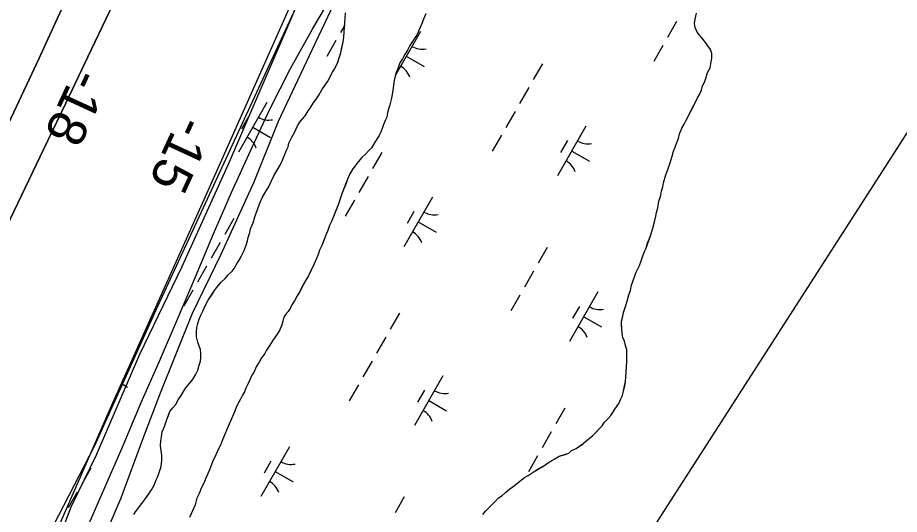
# Model space of a CAD drawing. Extents: x 3930721 to 3950824, y 220441 to 242861.
# Drawn here: x 3941678 to 3942447, y 229688 to 230122 of the extents above; entities that cross this region are included whole.
import ezdxf

# ---------------------------------------------------------------- set-up
doc = ezdxf.new("R2010")
doc.units = 0
for name, color, linetype in [('V-RIVR-EDGE', 7, 'Continuous'), ('V-RIVR-JETY', 7, 'Continuous'), ('V-RIVR-RANG', 7, 'Continuous'), ('V-RRAP-FSHR', 7, 'Continuous'), ('V-TOPO-DPTH', 7, 'Continuous'), ('V-TOPO-MINR', 7, 'Continuous'), ('V-TOPO-SHOR', 7, 'Continuous'), ('V-UTIL-LINE', 7, 'Continuous'), ('V-WETL-SWMP', 7, 'Continuous')]:
    doc.layers.add(name, color=color, linetype=linetype)

msp = doc.modelspace()

# ---------------------------------------------------------------- linework, layer by layer
at = {"layer": 'V-RIVR-EDGE'}
for points in [[(3942450.38, 231502.11), (3942379.53, 231258.09), (3942329.94, 231072.32), (3942271.69, 230936.93), (3942175.66, 230722.82), (3942101.67, 230518.16), (3942078.05, 230444.16), (3941958.4, 230211.95), (3941798.61, 229866.39), (3941745.08, 229747.52)], [(3941745.08, 229747.52), (3941575.06, 229419.28), (3941527.83, 229268.14), (3941482.17, 229140.62), (3941416.05, 228991.06), (3941301.1, 228775.92)]]:
    msp.add_lwpolyline(points, dxfattribs=at)
at = {"layer": 'V-RIVR-JETY'}
for points in [[(3941821.36, 229903.81), (3941862.9, 229995.85), (3941889.8, 230057.86), (3941914.77, 230115.92), (3941931.67, 230155.81)], [(3941956.23, 230138.76), (3941932.35, 230088.18), (3941905.41, 230030.89), (3941884.32, 229977.98), (3941855.46, 229914.77), (3941830.42, 229863.39), (3941802.42, 229793.9), (3941787.1, 229753.64), (3941768.35, 229702.33), (3941747.22, 229653.35)], [(3941691.06, 229607.56), (3941725.17, 229695.2), (3941747.13, 229740.26), (3941784.77, 229827.93), (3941821.36, 229903.81)]]:
    msp.add_lwpolyline(points, dxfattribs=at)
at = {"layer": 'V-RRAP-FSHR'}
msp.add_lwpolyline([(3941738.42, 229674.91), (3941754.27, 229711.63), (3941770.12, 229748.36), (3941785.98, 229785.79), (3941801.83, 229821.8), (3941817.66, 229858.54), (3941833.38, 229895.32), (3941849.11, 229932.95), (3941864.84, 229968.87), (3941881.28, 230005.33), (3941898.1, 230041.62), (3941916.16, 230077.31), (3941935.69, 230112.22), (3941955.97, 230146.69), (3941976.25, 230181.17), (3941996.53, 230215.65)], dxfattribs=at)
at = {"layer": 'V-TOPO-DPTH'}
for points in [[(3942453.94, 231845.49), (3942443.28, 231814.02), (3942390.36, 231660.37), (3942352.9, 231552.19), (3942315.21, 231444.09), (3942277.15, 231336.12), (3942238.86, 231228.23), (3942137.57, 230944.34), (3942135.16, 230937.87), (3942132.63, 230931.44), (3942129.94, 230925.08), (3942127.13, 230918.77), (3941921.02, 230472.26), (3941888.03, 230401.15), (3941854.86, 230330.13), (3941821.41, 230259.23), (3941787.78, 230188.42), (3941758.75, 230127.62), (3941739.48, 230087.28), (3941720.2, 230046.95), (3941700.91, 230006.63), (3941681.59, 229966.31), (3941338.17, 229249.76)], [(3941491.13, 229651.31), (3941540.05, 229754), (3941663.91, 230015.76), (3941674.95, 230039.2), (3941685.95, 230062.66), (3941696.86, 230086.16), (3941707.73, 230109.68), (3941874.25, 230471.62), (3941910.6, 230551.44), (3941946.54, 230631.45), (3941981.84, 230711.73), (3942016.74, 230792.2), (3942061.5, 230896.56), (3942073.54, 230925.06), (3942085.35, 230953.64), (3942096.84, 230982.36), (3942108.11, 231011.17), (3942154.08, 231130.66), (3942187.75, 231219.44), (3942220.84, 231308.43), (3942253.08, 231397.73), (3942284.75, 231487.24), (3942410.72, 231848.72)], [(3942410.72, 231848.72), (3942284.75, 231487.24), (3942253.08, 231397.73), (3942220.84, 231308.43), (3942187.75, 231219.44), (3942154.08, 231130.66), (3942108.11, 231011.17), (3942096.84, 230982.36), (3942085.35, 230953.64), (3942073.54, 230925.06), (3942061.5, 230896.56), (3942016.74, 230792.2), (3941981.84, 230711.73), (3941946.54, 230631.45), (3941910.6, 230551.44), (3941874.25, 230471.62), (3941707.73, 230109.68), (3941696.86, 230086.16), (3941685.95, 230062.66), (3941674.95, 230039.2), (3941663.91, 230015.76), (3941540.05, 229754), (3941491.13, 229651.31)]]:
    msp.add_lwpolyline(points, dxfattribs=at)
at = {"layer": 'V-TOPO-MINR'}
for points in [[(3941338.17, 229249.76), (3941681.59, 229966.31), (3941700.91, 230006.63), (3941720.2, 230046.95), (3941739.48, 230087.28), (3941758.75, 230127.62), (3941787.78, 230188.42), (3941821.41, 230259.23), (3941854.86, 230330.13), (3941888.03, 230401.15), (3941921.02, 230472.26), (3942127.13, 230918.77), (3942129.94, 230925.08), (3942132.63, 230931.44), (3942135.16, 230937.87), (3942137.57, 230944.34), (3942238.86, 231228.23), (3942277.15, 231336.12), (3942315.21, 231444.09), (3942352.9, 231552.19), (3942390.36, 231660.37), (3942443.28, 231814.02), (3942453.94, 231845.49)], [(3941491.13, 229651.31), (3941540.05, 229754), (3941663.91, 230015.76), (3941674.95, 230039.2), (3941685.95, 230062.66), (3941696.86, 230086.16), (3941707.73, 230109.68), (3941874.25, 230471.62), (3941910.6, 230551.44), (3941946.54, 230631.45), (3941981.84, 230711.73), (3942016.74, 230792.2), (3942061.5, 230896.56), (3942073.54, 230925.06), (3942085.35, 230953.64), (3942096.84, 230982.36), (3942108.11, 231011.17), (3942154.08, 231130.66), (3942187.75, 231219.44), (3942220.84, 231308.43), (3942253.08, 231397.73), (3942284.75, 231487.24), (3942410.72, 231848.72)]]:
    msp.add_lwpolyline(points, dxfattribs=at)
at = {"layer": 'V-TOPO-SHOR'}
for points in [[(3942034.09, 230124.92), (3942032.04, 230120.35), (3942030.68, 230116.49), (3942029.32, 230112.98), (3942027.95, 230109.82), (3942026.24, 230106.31), (3942024.52, 230103.85), (3942022.11, 230099.98), (3942020.39, 230097.16), (3942018.33, 230093.3), (3942015.93, 230089.43), (3942013.87, 230085.56), (3942011.46, 230082.04), (3942010.1, 230077.84), (3942008.4, 230073.62), (3942007.38, 230070.47), (3942006.72, 230066.61), (3942006.06, 230062.42), (3942005.41, 230058.21), (3942004.75, 230054.36), (3942004.09, 230050.16), (3942002.74, 230045.61), (3942001.04, 230039.99), (3942000.05, 230034.74), (3941998.68, 230031.93), (3941996.98, 230027.37), (3941994.94, 230021.76), (3941993.57, 230018.6), (3941991.85, 230016.13), (3941989.44, 230012.27), (3941986.69, 230008.04), (3941984.62, 230005.57), (3941981.85, 230002.75), (3941978.39, 229999.57), (3941975.28, 229995.7), (3941972.52, 229992.17), (3941970.45, 229989.7), (3941968.05, 229985.14), (3941966, 229980.57), (3941964.29, 229976.36), (3941962.59, 229972.15), (3941960.88, 229967.94), (3941959.53, 229963.38), (3941957.83, 229958.12), (3941956.13, 229953.91), (3941954.76, 229951.1), (3941953.06, 229946.54), (3941951.7, 229943.03), (3941950.33, 229940.22), (3941948.96, 229936.71), (3941946.92, 229931.79), (3941945.21, 229927.23), (3941943.51, 229922.67), (3941941.45, 229918.81), (3941940.45, 229914.95), (3941938.73, 229911.44), (3941936.68, 229906.87), (3941934.29, 229901.61), (3941931.9, 229896.34), (3941929.83, 229893.17), (3941927.09, 229888.25), (3941924.35, 229882.63), (3941921.94, 229878.76), (3941919.54, 229874.54), (3941917.47, 229871.03), (3941915.76, 229867.86), (3941914.04, 229865.05), (3941911.96, 229862.58), (3941910.24, 229860.12), (3941909.58, 229856.62), (3941908.56, 229853.46), (3941906.52, 229848.55), (3941904.45, 229845.38), (3941901, 229840.45), (3941898.26, 229835.88), (3941895.16, 229831.31), (3941893.79, 229828.49), (3941891.03, 229824.62), (3941888.97, 229821.11), (3941886.21, 229816.89)], [(3941928.84, 230035.91), (3941931.59, 230040.13), (3941933.31, 230042.59), (3941936.07, 230046.82), (3941938.83, 230050.69), (3941940.89, 230053.86), (3941943.64, 230058.43), (3941946.05, 230062.3), (3941948.81, 230066.17), (3941950.86, 230070.04), (3941952.92, 230073.9), (3941954.64, 230076.72), (3941957.38, 230082.68), (3941958.73, 230086.54), (3941960.09, 230090.75), (3941961.09, 230095.65), (3941962.09, 230100.56), (3941962.75, 230104.41), (3941963.05, 230108.96), (3941963.35, 230113.85), (3941963.67, 230117), (3941963.98, 230121.2), (3941964.28, 230125.75)], [(3942282.03, 230077.79), (3942283.03, 230083.04), (3942283.69, 230086.2), (3942283.65, 230090.39), (3942282.57, 230093.88), (3942280.09, 230096.99), (3942277.25, 230101.16), (3942274.78, 230103.93), (3942273, 230106.36), (3942270.88, 230108.79), (3942269.09, 230112.96), (3942268.36, 230116.45), (3942269.02, 230120.3), (3942270.36, 230125.56)], [(3942100.91, 229704.76), (3942103.68, 229707.24), (3942107.49, 229710.42), (3942111.66, 229713.26), (3942116.16, 229717.15), (3942120.33, 229720.34), (3942123.45, 229722.12), (3942128.66, 229725.67), (3942132.83, 229728.15), (3942137, 229730.65), (3942141.16, 229733.48), (3942143.94, 229735.26), (3942146.72, 229736.68), (3942150.54, 229738.82), (3942154.73, 229740.26), (3942158.91, 229741.7), (3942161.33, 229743.82), (3942165.16, 229745.61), (3942168.28, 229747.74), (3942171.41, 229749.86), (3942173.83, 229751.99), (3942176.6, 229754.46), (3942179.72, 229756.94), (3942182.14, 229759.41), (3942184.56, 229761.89), (3942188.02, 229765.41), (3942190.09, 229768.58), (3942192.86, 229771.4), (3942195.62, 229774.58), (3942197.34, 229777.04), (3942199.06, 229779.86), (3942202.51, 229784.78), (3942204.21, 229789), (3942205.58, 229791.81), (3942206.93, 229797.06), (3942207.59, 229800.21), (3942208.26, 229804.07), (3942208.57, 229807.91), (3942208.87, 229812.11), (3942209.17, 229817.01), (3942209.48, 229821.21), (3942209.45, 229824.7), (3942209.41, 229828.2), (3942209.37, 229832.04), (3942208.29, 229835.52), (3942207.55, 229839.36), (3942206.12, 229842.49), (3942205.38, 229845.98), (3942205, 229849.82), (3942204.96, 229853.32), (3942204.93, 229856.81), (3942205.93, 229861.01), (3942206.6, 229864.17), (3942208.29, 229869.43), (3942209.64, 229874.33), (3942211.34, 229879.6), (3942212.7, 229883.45), (3942213.7, 229888.01), (3942215.05, 229892.22), (3942216.07, 229895.37), (3942217.77, 229899.58), (3942220.52, 229905.2), (3942221.87, 229909.41), (3942223.58, 229913.62), (3942224.93, 229917.48), (3942226.3, 229920.29), (3942227.65, 229924.85), (3942230.04, 229931.16), (3942232.07, 229937.83), (3942233.76, 229943.44), (3942234.76, 229948.34), (3942235.42, 229951.49), (3942236.43, 229955.7), (3942237.42, 229961.3), (3942238.78, 229965.51), (3942239.78, 229970.06), (3942240.79, 229973.91), (3942241.45, 229977.42), (3942243.48, 229984.43), (3942244.84, 229988.29), (3942247.22, 229994.95), (3942248.91, 230000.56), (3942250.26, 230005.12), (3942251.62, 230008.63), (3942252.98, 230012.49), (3942254.69, 230016), (3942255.35, 230020.2), (3942257.4, 230025.11), (3942259.46, 230028.63), (3942260.83, 230031.44), (3942263.57, 230036.71), (3942266.31, 230041.98), (3942269.06, 230047.25), (3942271.11, 230051.47), (3942272.83, 230054.63), (3942274.54, 230058.14), (3942275.55, 230062), (3942276.92, 230064.81), (3942278.28, 230068.32), (3942279.98, 230073.58), (3942282.03, 230077.79)], [(3941779.42, 229688.05), (3941781.14, 229690.51), (3941783.91, 229694.04), (3941786.67, 229697.56), (3941789.08, 229701.08), (3941790.8, 229703.54), (3941792.52, 229706.01), (3941794.93, 229709.53), (3941797.34, 229713.75), (3941799.04, 229718.31), (3941800.41, 229721.12), (3941801.77, 229724.63), (3941803.46, 229729.89), (3941804.11, 229735.14), (3941804.06, 229739.68), (3941803.32, 229743.87), (3941802.93, 229748.06), (3941803.24, 229752.25), (3941803.55, 229755.75), (3941804.21, 229760.3), (3941806.26, 229764.87), (3941808.29, 229770.83), (3941809.66, 229774.34), (3941811.02, 229777.85), (3941813.43, 229781.02), (3941815.85, 229783.84), (3941818.25, 229788.06), (3941820.86, 229791.9), (3941822.92, 229795.41), (3941824.64, 229798.23), (3941826.71, 229800.69), (3941829.13, 229803.86), (3941831.2, 229806.33), (3941833.26, 229809.85), (3941835.31, 229814.06), (3941836.67, 229818.27), (3941837.68, 229821.78), (3941838, 229824.92), (3941837.96, 229828.42), (3941837.58, 229831.91), (3941836.5, 229835.05), (3941835.42, 229838.53), (3941834.32, 229843.06), (3941834.27, 229847.61), (3941834.59, 229851.11), (3941835.25, 229854.61), (3941836.61, 229858.46), (3941837.98, 229861.98), (3941839.69, 229865.49), (3941842.08, 229870.76), (3941844.48, 229874.97), (3941847.24, 229879.19), (3941849.99, 229883.42), (3941851.71, 229885.88), (3941853.79, 229888.35), (3941855.86, 229890.82), (3941859.32, 229894), (3941861.74, 229897.17), (3941865.2, 229900.35), (3941866.92, 229902.81), (3941869.67, 229907.38), (3941871.39, 229909.85), (3941873.45, 229913.71), (3941875.85, 229918.28), (3941877.55, 229923.19), (3941878.56, 229926.7), (3941879.23, 229929.85), (3941880.59, 229934.06), (3941881.25, 229937.21), (3941883.65, 229942.48), (3941884.99, 229947.74), (3941886.36, 229950.9), (3941887.71, 229955.1), (3941888.73, 229958.26), (3941890.1, 229961.07), (3941891.81, 229964.93), (3941894.9, 229970.55), (3941896.62, 229973.02), (3941898.67, 229977.23), (3941900.04, 229980.04), (3941901.76, 229983.55), (3941904.84, 229989.18), (3941906.91, 229992.35), (3941909.31, 229997.26), (3941911.01, 230001.47), (3941912.71, 230006.04), (3941914.08, 230008.85), (3941914.75, 230012), (3941917.15, 230016.57), (3941919.89, 230021.84), (3941922.29, 230027.11), (3941925.04, 230031.33), (3941928.84, 230035.91)], [(3941886.21, 229816.89), (3941884.17, 229811.97), (3941882.44, 229809.51), (3941880.73, 229805.64), (3941879.37, 229802.48), (3941877.31, 229798.27), (3941875.95, 229795.11), (3941874.23, 229792.3), (3941872.52, 229788.78), (3941869.43, 229782.81), (3941866.7, 229776.14), (3941863.63, 229768.77), (3941861.92, 229764.91), (3941860.55, 229762.1), (3941859.19, 229758.59), (3941856.8, 229753.32), (3941855.1, 229748.41), (3941853.38, 229745.25), (3941850.99, 229739.98), (3941848.25, 229734.01), (3941845.53, 229726.99), (3941842.11, 229719.27), (3941840.75, 229716.11), (3941838.7, 229711.55), (3941836.65, 229706.28), (3941834.59, 229702.42), (3941832.91, 229696.46), (3941829.49, 229688.73), (3941828.12, 229685.57)], [(3942083.95, 229688.16), (3942086.37, 229690.99), (3942089.83, 229694.52), (3942092.6, 229697.34), (3942095.02, 229699.81), (3942097.43, 229702.63), (3942100.91, 229704.76)]]:
    msp.add_lwpolyline(points, dxfattribs=at)
at = {"layer": 'V-UTIL-LINE'}
msp.add_lwpolyline([(3947453.78, 235874.4), (3945931.14, 235655.08), (3945509.06, 234777.68), (3940428.61, 226869.1), (3939084.62, 223621.72)], dxfattribs=at)
at = {"layer": 'V-WETL-SWMP'}
for p, q in [((3941963.47, 230115.04), (3941959.72, 230108.5)), ((3942252.84, 230118.1), (3942244.89, 230104.21)), ((3942029.5, 230109.54), (3942007.7, 230071.47)), ((3941955.75, 230101.56), (3941947.8, 230087.67)), ((3942240.91, 230097.27), (3942232.96, 230083.39)), ((3942017.08, 230087.84), (3942032.7, 230078.9)), ((3942135.87, 230081.37), (3942127.92, 230067.49)), ((3942123.94, 230060.54), (3942115.99, 230046.66)), ((3941895.64, 230047.65), (3941870.79, 230004.26)), ((3942112.02, 230039.72), (3942104.07, 230025.83)), ((3941879.5, 230034.99), (3941873.53, 230024.58)), ((3941883.21, 230025.95), (3941898.83, 230017.01)), ((3942173.84, 230026.87), (3942148.99, 229983.48)), ((3942100.09, 230018.89), (3942092.14, 230005.01)), ((3942157.71, 230014.22), (3942151.74, 230003.81)), ((3942161.42, 230005.18), (3942177.04, 229996.23)), ((3941995.71, 230003.82), (3941987.76, 229989.94)), ((3941983.78, 229982.99), (3941975.83, 229969.11)), ((3941971.85, 229962.17), (3941963.9, 229948.28)), ((3942039.98, 229964.98), (3942015.13, 229921.59)), ((3942023.84, 229952.33), (3942017.87, 229941.91)), ((3941866.81, 229946.27), (3941858.86, 229932.38)), ((3942027.55, 229943.29), (3942043.17, 229934.34)), ((3941854.88, 229925.44), (3941846.93, 229911.56)), ((3942140.05, 229921.15), (3942132.1, 229907.27)), ((3941842.96, 229904.62), (3941835.01, 229890.73)), ((3942128.12, 229900.33), (3942120.17, 229886.44)), ((3941831.03, 229883.79), (3941823.08, 229869.91)), ((3942184.32, 229882.31), (3942159.47, 229838.93)), ((3942116.2, 229879.5), (3942108.24, 229865.62)), ((3942168.18, 229869.66), (3942162.22, 229859.25)), ((3942011.15, 229863.6), (3942003.2, 229849.72)), ((3942171.89, 229860.62), (3942187.51, 229851.67)), ((3941999.23, 229842.78), (3941991.27, 229828.89)), ((3941987.3, 229821.95), (3941979.35, 229808.07)), ((3942049.13, 229809.1), (3942024.28, 229765.71)), ((3941768.76, 229802.3), (3941774.11, 229799.24)), ((3941975.37, 229801.12), (3941967.42, 229787.24)), ((3942032.99, 229796.45), (3942027.02, 229786.04)), ((3942036.7, 229787.41), (3942052.32, 229778.46)), ((3942155.5, 229780.94), (3942147.54, 229767.05)), ((3942143.57, 229760.11), (3942135.62, 229746.23)), ((3941915.26, 229747.21), (3941890.41, 229703.82)), ((3942131.64, 229739.28), (3942123.69, 229725.4)), ((3941742.09, 229728.5), (3941734.14, 229714.62)), ((3941899.12, 229734.56), (3941893.16, 229724.15)), ((3941902.83, 229725.52), (3941918.45, 229716.57)), ((3941730.17, 229707.67), (3941722.21, 229693.79)), ((3942015.33, 229703.39), (3942007.38, 229689.5))]:
    msp.add_line(p, q, dxfattribs=at)
for points in [[(3942307.43, 231033.76), (3942297.85, 231012.43), (3942286.68, 230986.18), (3942191.38, 230765.66), (3942139.95, 230637.51), (3942089.8, 230497.47), (3942052.01, 230403.99), (3942027.82, 230351.01), (3942014.09, 230324.51), (3942000.34, 230299.17), (3941931.22, 230166.64), (3941841.79, 229965.3), (3941759.88, 229782.48), (3941694.26, 229632.9)], [(3941957.38, 230082.68), (3941958.73, 230086.54), (3941960.09, 230090.75), (3941962.09, 230100.56), (3941962.75, 230104.41), (3941963.05, 230108.96), (3941963.35, 230113.85), (3941963.67, 230117), (3941963.98, 230121.2), (3941964.28, 230125.75)], [(3942034.09, 230124.92), (3942032.04, 230120.35), (3942030.68, 230116.49), (3942029.32, 230112.98), (3942027.95, 230109.82), (3942026.24, 230106.31), (3942024.52, 230103.85), (3942022.11, 230099.98), (3942020.39, 230097.16), (3942018.33, 230093.3), (3942015.93, 230089.43), (3942013.87, 230085.56), (3942011.46, 230082.04), (3942010.1, 230077.83), (3942008.4, 230073.62), (3942007.38, 230070.47), (3942006.72, 230066.62), (3942005.41, 230058.21), (3942004.75, 230054.36), (3942004.09, 230050.16), (3942002.74, 230045.61), (3942001.05, 230039.99), (3942000.05, 230034.74), (3941998.68, 230031.93), (3941996.98, 230027.37), (3941994.94, 230021.76), (3941993.57, 230018.6)], [(3942107.49, 229710.42), (3942111.66, 229713.26), (3942116.16, 229717.15), (3942120.32, 229720.34), (3942123.45, 229722.12), (3942128.66, 229725.67), (3942137, 229730.64), (3942141.16, 229733.48), (3942143.94, 229735.26), (3942146.72, 229736.68), (3942150.54, 229738.82), (3942158.91, 229741.7), (3942161.33, 229743.82), (3942165.16, 229745.61), (3942171.41, 229749.87), (3942173.83, 229751.99), (3942176.6, 229754.46), (3942179.72, 229756.94), (3942188.02, 229765.41), (3942190.09, 229768.58), (3942192.86, 229771.4), (3942195.62, 229774.58), (3942197.34, 229777.04), (3942199.06, 229779.86), (3942202.51, 229784.78), (3942204.21, 229789), (3942205.58, 229791.81), (3942206.93, 229797.06), (3942207.6, 229800.21), (3942208.26, 229804.07), (3942208.57, 229807.91), (3942208.87, 229812.11), (3942209.17, 229817.01), (3942209.48, 229821.21), (3942209.37, 229832.04), (3942208.29, 229835.52), (3942207.55, 229839.36), (3942206.12, 229842.49), (3942205.39, 229845.98), (3942205, 229849.82), (3942204.93, 229856.81), (3942205.93, 229861.02), (3942206.6, 229864.17), (3942208.29, 229869.43), (3942209.64, 229874.33), (3942211.34, 229879.6), (3942212.7, 229883.45), (3942213.7, 229888.01), (3942216.07, 229895.37), (3942217.77, 229899.58), (3942220.51, 229905.2), (3942221.87, 229909.41), (3942223.57, 229913.62), (3942224.93, 229917.48), (3942226.3, 229920.29), (3942227.66, 229924.85), (3942230.04, 229931.16), (3942232.07, 229937.83), (3942233.76, 229943.43), (3942234.76, 229948.34), (3942235.42, 229951.49), (3942236.43, 229955.7), (3942237.42, 229961.3), (3942238.78, 229965.51), (3942239.78, 229970.06), (3942240.79, 229973.92), (3942241.45, 229977.42), (3942243.48, 229984.43), (3942244.84, 229988.29), (3942247.22, 229994.95), (3942248.91, 230000.56), (3942250.26, 230005.12), (3942251.62, 230008.63), (3942252.98, 230012.49), (3942254.69, 230016), (3942255.35, 230020.2), (3942257.4, 230025.11), (3942259.46, 230028.63), (3942260.83, 230031.44), (3942269.06, 230047.25), (3942271.11, 230051.47), (3942272.83, 230054.63), (3942274.54, 230058.14), (3942275.55, 230062), (3942276.92, 230064.81), (3942278.28, 230068.32), (3942279.98, 230073.58), (3942282.03, 230077.79), (3942283.03, 230083.05), (3942283.69, 230086.2), (3942283.65, 230090.39), (3942282.57, 230093.88), (3942280.09, 230097), (3942277.25, 230101.16), (3942274.78, 230103.93), (3942273, 230106.36), (3942270.88, 230108.79), (3942269.09, 230112.96), (3942268.36, 230116.45), (3942269.02, 230120.3), (3942270.36, 230125.56)], [(3941779.42, 229688.05), (3941781.14, 229690.51), (3941786.67, 229697.56), (3941789.08, 229701.08), (3941792.52, 229706.01), (3941794.93, 229709.53), (3941797.34, 229713.75), (3941799.04, 229718.31), (3941800.41, 229721.12), (3941801.77, 229724.63), (3941803.46, 229729.89), (3941804.11, 229735.14), (3941804.06, 229739.68), (3941803.32, 229743.87), (3941802.93, 229748.06), (3941803.24, 229752.25), (3941803.55, 229755.75), (3941804.21, 229760.3), (3941806.26, 229764.87), (3941808.29, 229770.83), (3941811.02, 229777.85), (3941813.43, 229781.02), (3941815.85, 229783.84), (3941818.25, 229788.06), (3941820.86, 229791.9), (3941822.92, 229795.41), (3941824.64, 229798.23), (3941826.71, 229800.69), (3941829.13, 229803.86), (3941831.2, 229806.33), (3941833.26, 229809.85), (3941835.31, 229814.06), (3941836.67, 229818.27), (3941837.68, 229821.78), (3941838, 229824.93), (3941837.96, 229828.42), (3941837.58, 229831.91), (3941836.5, 229835.05), (3941835.42, 229838.53), (3941834.32, 229843.06), (3941834.27, 229847.61), (3941834.59, 229851.11), (3941835.25, 229854.61), (3941836.61, 229858.46), (3941837.98, 229861.97), (3941839.69, 229865.49), (3941842.08, 229870.75), (3941844.48, 229874.97), (3941849.99, 229883.42), (3941851.71, 229885.88), (3941855.86, 229890.82), (3941859.32, 229894), (3941861.74, 229897.17), (3941865.2, 229900.35), (3941866.92, 229902.81), (3941869.67, 229907.38), (3941871.39, 229909.85), (3941873.45, 229913.71), (3941875.85, 229918.28), (3941877.55, 229923.19), (3941878.56, 229926.7), (3941879.23, 229929.85), (3941880.59, 229934.06), (3941881.25, 229937.21), (3941883.65, 229942.48), (3941884.99, 229947.73), (3941886.36, 229950.89), (3941888.73, 229958.26), (3941890.1, 229961.07), (3941891.81, 229964.93), (3941894.9, 229970.55), (3941896.62, 229973.02), (3941901.76, 229983.55), (3941904.84, 229989.18), (3941906.91, 229992.35), (3941909.31, 229997.26), (3941911.01, 230001.48), (3941912.71, 230006.04), (3941914.08, 230008.85), (3941914.75, 230012), (3941917.15, 230016.57), (3941919.89, 230021.84), (3941922.29, 230027.1), (3941925.04, 230031.33), (3941928.84, 230035.91), (3941931.59, 230040.13), (3941933.31, 230042.6), (3941936.07, 230046.82), (3941938.83, 230050.69), (3941940.89, 230053.86), (3941943.64, 230058.43), (3941946.05, 230062.3), (3941948.8, 230066.17), (3941952.92, 230073.9), (3941954.64, 230076.71), (3941957.38, 230082.68)], [(3941993.57, 230018.6), (3941991.85, 230016.13), (3941989.44, 230012.27), (3941986.69, 230008.04), (3941984.62, 230005.58), (3941981.85, 230002.75), (3941978.39, 229999.57), (3941975.28, 229995.69), (3941972.52, 229992.17), (3941970.45, 229989.7), (3941968.05, 229985.14), (3941966, 229980.57), (3941960.88, 229967.94), (3941959.53, 229963.38), (3941957.83, 229958.12), (3941956.13, 229953.91), (3941954.76, 229951.1), (3941953.06, 229946.54), (3941951.7, 229943.03), (3941950.33, 229940.22), (3941948.96, 229936.71), (3941946.92, 229931.79), (3941943.51, 229922.67), (3941941.46, 229918.81), (3941940.45, 229914.95), (3941938.73, 229911.44), (3941936.68, 229906.87), (3941931.9, 229896.34), (3941929.83, 229893.17), (3941927.08, 229888.25), (3941924.35, 229882.63), (3941921.94, 229878.76), (3941919.53, 229874.54), (3941917.47, 229871.03), (3941915.76, 229867.86), (3941914.04, 229865.05), (3941911.96, 229862.58), (3941910.24, 229860.12), (3941909.58, 229856.62), (3941908.56, 229853.46), (3941906.52, 229848.55), (3941904.45, 229845.38), (3941901, 229840.45), (3941898.25, 229835.88), (3941895.16, 229831.31), (3941893.79, 229828.49), (3941891.03, 229824.62), (3941888.97, 229821.11), (3941886.21, 229816.89), (3941884.17, 229811.97), (3941882.44, 229809.51), (3941880.73, 229805.64), (3941879.37, 229802.49), (3941877.31, 229798.27), (3941875.95, 229795.11), (3941874.23, 229792.3), (3941872.52, 229788.78), (3941869.43, 229782.81), (3941866.7, 229776.14), (3941863.63, 229768.77), (3941861.92, 229764.91), (3941860.55, 229762.1), (3941859.19, 229758.59), (3941856.8, 229753.32), (3941855.1, 229748.41), (3941853.38, 229745.25), (3941850.99, 229739.98), (3941848.25, 229734.01), (3941845.53, 229726.99), (3941842.11, 229719.27), (3941840.75, 229716.11), (3941838.7, 229711.55), (3941836.65, 229706.28), (3941834.59, 229702.42), (3941832.91, 229696.46), (3941829.49, 229688.73), (3941828.12, 229685.57)], [(3942083.95, 229688.16), (3942086.37, 229690.99), (3942095.02, 229699.81), (3942097.43, 229702.63), (3942100.91, 229704.76), (3942103.68, 229707.24), (3942107.49, 229710.42)]]:
    msp.add_lwpolyline(points, dxfattribs=at)
for centre, start, end in [((3942031.01, 230111.69), 239.42788, 280.97154), ((3942003.56, 230063.76), 19.42788, 60.97154), ((3941897.14, 230049.8), 239.42788, 280.97154), ((3941869.69, 230001.87), 19.42788, 60.97154), ((3942175.35, 230029.03), 239.42788, 280.97154), ((3942147.9, 229981.09), 19.42788, 60.97154), ((3942041.49, 229967.14), 239.42788, 280.97154), ((3942014.03, 229919.2), 19.42788, 60.97154), ((3942185.83, 229884.47), 239.42788, 280.97154), ((3942158.37, 229836.53), 19.42788, 60.97154), ((3941772.43, 229832.03), 275.86893, 280.97154), ((3942050.63, 229811.26), 239.42788, 280.97154), ((3942023.18, 229763.32), 19.42788, 60.97154), ((3941916.77, 229749.37), 239.42788, 280.97154), ((3941889.31, 229701.43), 19.42788, 60.97154)]:
    msp.add_arc(centre, 17.62, start, end, dxfattribs=at)

# ---------------------------------------------------------------- texts
at = {"layer": 'V-RIVR-RANG'}
for s, p in [('-18', (3941728.3, 230079.11)), ('-15', (3941819.42, 230037.9))]:
    msp.add_text(s, height=33.5, rotation=245.21833, dxfattribs=at).set_placement(p)

doc.saveas('drawing.dxf')
